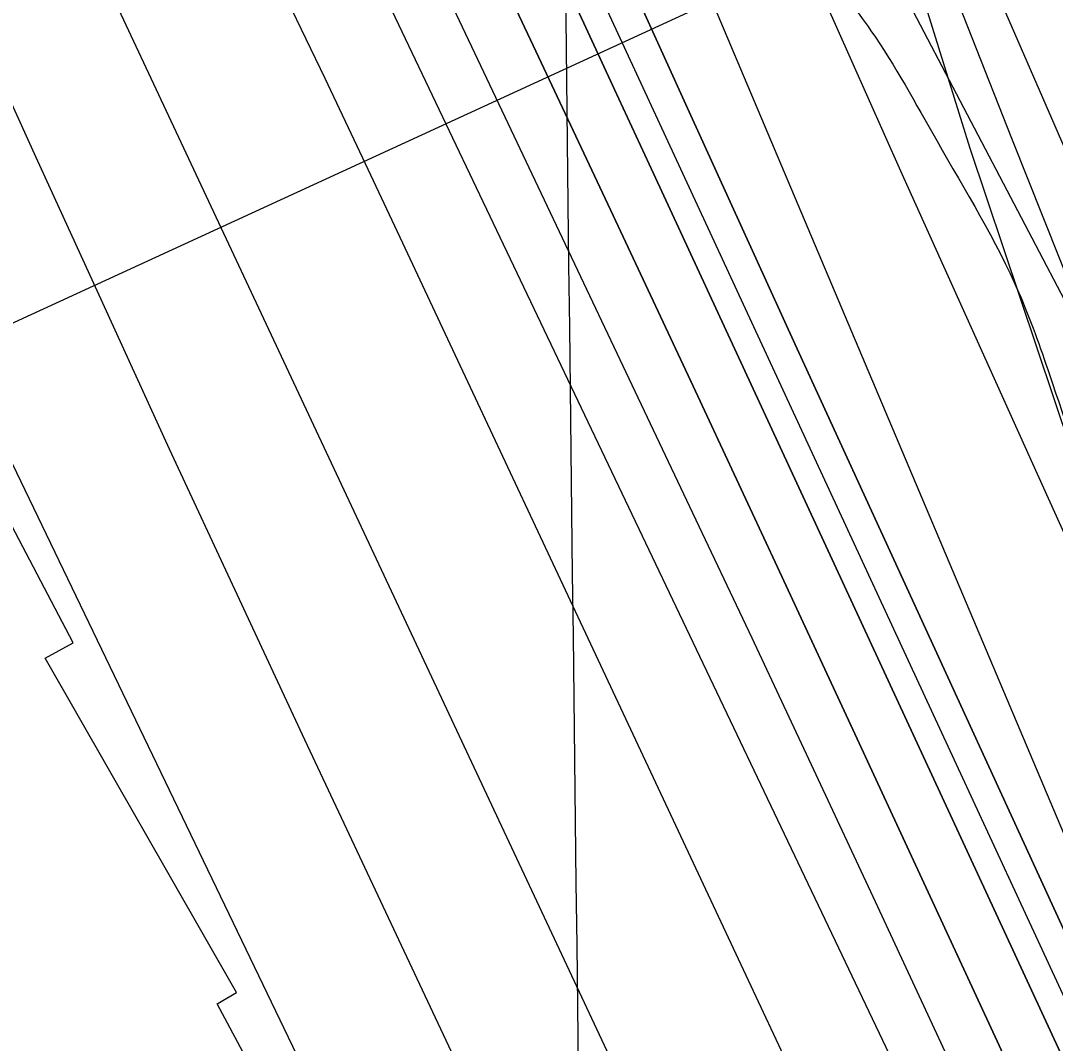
# Model space of a CAD drawing. Extents: x 3684037 to 3722149, y 433263 to 459021.
# Drawn here: x 3709134 to 3709530.5, y 445629.9 to 446021.8 of the extents above; entities that cross this region are included whole.
import ezdxf

# ---------------------------------------------------------------- set-up
doc = ezdxf.new("R2010")
doc.units = 0
for name, color, linetype in [('V-GRID-MAJR', 7, 'Continuous'), ('V-RIVR-EDGE', 7, 'Continuous'), ('V-RIVR-RANG', 7, 'Continuous'), ('V-RRAP-FSHR', 7, 'Continuous'), ('V-RRAP-RVMT', 7, 'Continuous'), ('V-SITE-VEGE', 7, 'Continuous'), ('V-TOPO-DPTH', 7, 'Continuous'), ('V-TOPO-MAJR', 7, 'Continuous'), ('V-TOPO-MINR', 7, 'Continuous'), ('V-TOPO-WATR', 7, 'Continuous')]:
    doc.layers.add(name, color=color, linetype=linetype)

msp = doc.modelspace()

# ---------------------------------------------------------------- linework, layer by layer
at = {"layer": 'V-GRID-MAJR'}
msp.add_spline([(3709426.74, 438923.75), (3709355.37, 444981.09), (3709283.97, 451041.51), (3709212.57, 457101.93), (3709212.53, 457105.01)], degree=3, dxfattribs=at)
at = {"layer": 'V-RIVR-EDGE'}
for points in [[(3707057.63, 450460), (3707081.52, 450431), (3707105.39, 450392.51), (3707125.2, 450359), (3707163.49, 450300.12), (3707183.76, 450270.23), (3707206.7, 450223.15), (3707227.4, 450181.5), (3707252.17, 450142.1), (3707265.67, 450117.2), (3707275.12, 450098.64), (3707318.38, 450037.94), (3707353.07, 449985.41), (3707385.06, 449939.66), (3707406.23, 449908.41), (3707430.1, 449871.27), (3707455.78, 449833.68), (3707495.45, 449785.2), (3707517.08, 449753.49), (3707534.2, 449727.23), (3707562.13, 449687.82), (3707582.83, 449647.07), (3707592.72, 449623.99), (3707603.99, 449607.68), (3707632.37, 449565.11), (3707692.27, 449470.46), (3707727.83, 449403.91), (3707751.67, 449355.47), (3707768.33, 449325.13), (3707817.4, 449240), (3707854.79, 449182.03), (3707880.91, 449141.73), (3707898.94, 449116.36), (3707960.23, 449034.82), (3707990.86, 448990.44), (3708021.04, 448942.43), (3708046.24, 448893.54), (3708087.2, 448819.73), (3708107.48, 448788.94), (3708130.45, 448754.06), (3708144.4, 448727.8), (3708155.18, 448700.19), (3708176.37, 448674.82), (3708204.31, 448634.06), (3708224.57, 448599.19), (3708242.58, 448567.5), (3708259.67, 448533.09), (3708300.54, 448421.76), (3708313.13, 448390.98), (3708333.36, 448345.26), (3708350.46, 448310.4), (3708400.43, 448222.56), (3708436, 448162.79), (3708462.58, 448121.12), (3708493.64, 448064.07), (3708520.62, 448004.32), (3708547.17, 447952.26), (3708560.65, 447921.03), (3708599.29, 447820.1), (3708618.62, 447774.38), (3708636.6, 447732.29), (3708686.04, 447611.44), (3708708.97, 447557.58), (3708728.76, 447517.74), (3708790.87, 447400.93), (3708813.79, 447342.99), (3708823.69, 447322.62), (3708832.7, 447310.39), (3708843.99, 447304.94), (3708854.83, 447299.94), (3708866.57, 447292.22), (3708878.28, 447274.56), (3708903.02, 447223.86), (3708928.62, 447154.16), (3708946.56, 447092.62), (3708972.63, 447032.42), (3709004.55, 446957.28), (3709022.09, 446919.26), (3709036.9, 446872.65), (3709065.65, 446798.42), (3709084.55, 446762.2), (3709116.06, 446705.15), (3709133.17, 446676.17), (3709190.81, 446579.27), (3709228.65, 446520.4), (3709242.18, 446506.8), (3709273.72, 446461.5), (3709296.22, 446418.04), (3709323.65, 446357.84), (3709346.13, 446307.14), (3709405.05, 446179.94), (3709417.62, 446143.28), (3709426.98, 446089), (3709431.45, 446069.09), (3709442.24, 446043.29), (3709459.81, 446017.93), (3709485.03, 445975.81), (3709516.54, 445917.41), (3709528.22, 445886.18), (3709547.07, 445830.07), (3709579.84, 445736.39), (3709592.41, 445699.28), (3709614.43, 445642.25), (3709638.73, 445596.07), (3709660.32, 445552.16), (3709689.1, 445487.43), (3709716.1, 445435.36), (3709727.8, 445413.18), (3709766.95, 445336.67), (3709796.19, 445272.84), (3709817.77, 445223.5), (3709885.21, 445070.05), (3709914.01, 445011.65), (3709955.32, 444895.8), (3709967.01, 444870), (3709990.89, 444833.77), (3710021.5, 444778.98), (3710062.05, 444721.45), (3710099, 444671.17), (3710125.54, 444614.59), (3710149.37, 444558.91), (3710206.48, 444434.88), (3710232.57, 444377.84), (3710255.95, 444325.79), (3710301.83, 444226.65), (3710336.44, 444144.73), (3710353.07, 444103.09), (3710397.08, 443983.15), (3710422.25, 443922.96), (3710475.81, 443823.35), (3710506.44, 443776.25), (3710521.29, 443745.01), (3710531.13, 443701.58), (3710571.1, 443591.61), (3710592.23, 443543.17), (3710610.23, 443506.96), (3710643.1, 443453.52), (3710685.41, 443374.74), (3710721.42, 443310.44), (3710726.82, 443298.22), (3710725.87, 443280.14), (3710724.91, 443258.89), (3710728.49, 443241.7), (3710736.59, 443228.11), (3710746.51, 443216.79), (3710761.87, 443209.97), (3710784.47, 443208.1), (3710799.86, 443212.58), (3710819.78, 443223.39), (3710828.83, 443224.27), (3710831.98, 443222), (3710845.47, 443189.86), (3710847.7, 443178.55), (3710844.52, 443169.52), (3710837.71, 443158.23), (3710824.1, 443142.44), (3710796, 443115.83), (3710790.11, 443110.87), (3710787.84, 443107.71), (3710786.47, 443099.58), (3710789.13, 443080.58), (3710800.82, 443053.87), (3710807.11, 443036.22), (3710810.72, 443032.6), (3710815.22, 443023.09), (3710815.19, 443014.5), (3710814.27, 443006.82), (3710817.86, 442996.41), (3710822.81, 442987.35), (3710832.3, 442981.9), (3710839.97, 442976.46), (3710855.3, 442958.33), (3710863.4, 442945.65), (3710869.69, 442927.55), (3710881.85, 442907.17)], [(3705459.26, 448025.43), (3705478.18, 447991.02), (3705490.65, 447962.68), (3705497.89, 447946.89), (3705515.2, 447915.31), (3705550.22, 447853.76), (3705577.2, 447806.38), (3705592.09, 447777.23), (3705613.01, 447735.52), (3705627.09, 447702.74), (3705648.41, 447660.63), (3705670.94, 447613.26), (3705688.64, 447575.61), (3705703.12, 447542.82), (3705728.05, 447487.77), (3705750.16, 447433.12), (3705764.23, 447399.52), (3705787.56, 447350.54), (3705800.43, 447321.8), (3705823.77, 447277.66), (3705853.13, 447212.89), (3705867.2, 447179.7), (3705884.51, 447148.52), (3705906.22, 447095.49), (3705936, 447039.61), (3705952.47, 446996.31), (3705954.47, 446986.6), (3705964.51, 446959.07), (3705978.19, 446928.31), (3706001.93, 446883.77), (3706017.22, 446850.17), (3706031.3, 446824.25), (3706060.3, 446774.85), (3706084.87, 446736.78), (3706095.75, 446723.41), (3706096.15, 446720.17), (3706091.28, 446714.52), (3706089.66, 446713.31), (3706090.46, 446708.86), (3706096.11, 446705.61), (3706102.98, 446703.57), (3706108.63, 446696.69), (3706116.28, 446683.32), (3706129.96, 446657.01), (3706163.36, 446591.82), (3706169.39, 446575.63), (3706187.09, 446537.58), (3706212.81, 446473.62), (3706230.09, 446432.33), (3706247.4, 446398.32), (3706265.12, 446371.19), (3706278.81, 446345.27), (3706293.68, 446309.65), (3706314.59, 446262.29), (3706333.51, 446225.85), (3706356.04, 446180.1), (3706380.19, 446133.54), (3706396.28, 446102.36), (3706412.79, 446074.82), (3706429.69, 446038.79), (3706446.98, 445997.91), (3706455.38, 445962.3), (3706478.24, 445886.22), (3706492.71, 445852.22), (3706510.4, 445809.72), (3706528.1, 445771.66), (3706558.26, 445705.27), (3706582.81, 445657.09), (3706597.69, 445624.3), (3706628.26, 445558.31), (3706659.61, 445483.02), (3706677.69, 445432.84), (3706696.97, 445381.03), (3706750.05, 445262.42), (3706782.63, 445193.19), (3706806.77, 445141.78), (3706827.68, 445093.6), (3706850.97, 445029.25), (3706864.2, 444984.33), (3706871.8, 444949.54), (3706889.46, 444896.93), (3706899.9, 444865.77), (3706912.35, 444832.17), (3706928.85, 444798.16), (3706942.54, 444773.46), (3706966.27, 444725.28), (3706990.42, 444679.53), (3707016.98, 444624.47), (3707033.86, 444586.01), (3707080.51, 444481.98), (3707095.38, 444444.74), (3707112.27, 444405.07), (3707123.13, 444381.18), (3707171.39, 444273.5), (3707203.15, 444200.64), (3707218.02, 444163.8), (3707250.2, 444096.19), (3707257.43, 444074.34), (3707269.88, 444041.55), (3707288.36, 443990.56), (3707304.03, 443950.08), (3707342.97, 443837.97), (3707365.86, 443772.01), (3707378.69, 443728.71), (3707379.87, 443714.15), (3707381.06, 443702.82), (3707387.47, 443682.18), (3707398.33, 443657.08), (3707418.05, 443619.03), (3707438.98, 443578.54), (3707454.25, 443542.11), (3707473.14, 443492.73), (3707483.18, 443464.39), (3707531.06, 443368.04), (3707542.73, 443344.96), (3707550.76, 443323.91), (3707556.78, 443302.46), (3707556.76, 443297.61), (3707558.76, 443289.12), (3707568.43, 443273.32), (3707583.72, 443244.57), (3707593.78, 443221.9), (3707598.21, 443213.4), (3707609.51, 443204.88), (3707611.91, 443195.17), (3707611.87, 443180.61), (3707615.48, 443168.07), (3707621.91, 443150.26), (3707634.38, 443126.78), (3707648.07, 443102.08), (3707655.3, 443081.84), (3707660.54, 443073.33), (3707674.23, 443051.47), (3707678.64, 443034.07), (3707682.63, 443015.46), (3707689.47, 442998.45), (3707701.92, 442964.46), (3707713.96, 442928.44), (3707721.18, 442903.35), (3707726.4, 442888.78), (3707738.08, 442871.77), (3707743.71, 442857.2), (3707744.49, 442845.06), (3707747.27, 442826.05), (3707753.71, 442815.52), (3707762.98, 442801.35), (3707770.21, 442783.94), (3707772.59, 442762.1), (3707776.17, 442738.23), (3707779.76, 442720.03), (3707786.59, 442702.62), (3707805.5, 442663.35), (3707822.8, 442627.32), (3707832.03, 442599.39), (3707839.25, 442573.9), (3707845.68, 442561.35), (3707852.54, 442552.44), (3707860.19, 442541.9), (3707869.47, 442530.56), (3707886.39, 442507.87), (3707898.86, 442479.94), (3707916.14, 442434.61), (3707928.58, 442395.76), (3707943.44, 442356.5), (3707965.58, 442316.41), (3707989.73, 442269.04), (3708009.84, 442227.74), (3708024.72, 442192.53), (3708061.32, 442114.39), (3708074.2, 442088.48), (3708094.31, 442045.57), (3708116.02, 441996.58), (3708126.06, 441968.25), (3708137.69, 441927.79), (3708147.33, 441899.46), (3708157.76, 441868.3), (3708179.06, 441812.44), (3708203.96, 441746.87), (3708227.69, 441693.84), (3708249.81, 441646.07), (3708265.1, 441615.3), (3708271.52, 441595.87), (3708278.37, 441582.11), (3708308.11, 441508.44), (3708330.63, 441457.84), (3708349.91, 441405.22), (3708369.56, 441340.07), (3708384.01, 441295.55), (3708395.26, 441268.43), (3708411.76, 441234.83), (3708423.42, 441209.33), (3708441.12, 441169.65), (3708458.42, 441135.24), (3708469.27, 441110.55), (3708475.29, 441089.1), (3708486.95, 441061.57), (3708507.06, 441017.45), (3708523.54, 440978.59), (3708539.2, 440935.69), (3708564.14, 440883.06), (3708587.09, 440841.35), (3708595.14, 440826.77), (3708600.35, 440809.37), (3708606.75, 440778.22), (3708615.59, 440755.15), (3708636.86, 440692.01), (3708652.92, 440644.26), (3708673.41, 440592.04), (3708688.69, 440554.4), (3708705.96, 440506.64), (3708725.66, 440462.92), (3708743.35, 440422.44), (3708759.44, 440387.62), (3708800.05, 440293.31), (3708820.96, 440246.35), (3708835.03, 440211.54), (3708849.1, 440180.36), (3708876.06, 440124.9), (3708892.16, 440093.72), (3708912.28, 440054.85), (3708922.33, 440030.97), (3708931.96, 439999.81), (3708939.18, 439978.77), (3708948.02, 439954.08), (3708952.41, 439931.83), (3708956, 439911.6), (3708960.02, 439899.46), (3708969.65, 439870.32), (3708986.94, 439829.84), (3708999.38, 439794.22), (3709014.65, 439755.37), (3709034.75, 439705.18), (3709046.8, 439671.58), (3709063.28, 439633.13), (3709075.77, 439614.5), (3709093.1, 439592.62), (3709106, 439574.39), (3709121.71, 439548.87), (3709151.47, 439484.1), (3709171.6, 439447.25), (3709197.38, 439407.56), (3709211.05, 439376.8), (3709222.31, 439350.08), (3709240.4, 439308.79), (3709252.87, 439281.67), (3709266.15, 439254.94), (3709270.98, 439245.63), (3709296.34, 439199.88), (3709313.22, 439158.99), (3709331.31, 439114.87), (3709341.34, 439082.5), (3709360.25, 439046.46), (3709378.76, 439008.81), (3709407.72, 438944.44), (3709416.41, 438923.63)]]:
    msp.add_spline(points, degree=3, dxfattribs=at)
at = {"layer": 'V-RIVR-RANG'}
msp.add_line((3709575.28, 446110.21), (3708902.94, 445801.08), dxfattribs=at)
at = {"layer": 'V-RRAP-FSHR'}
msp.add_lwpolyline([(3707624.76, 449637.77), (3707908.99, 449179.32), (3708101.3, 448897.41), (3708375.31, 448394.3), (3708614.65, 447886.39), (3708740.16, 447614.84), (3709095.8, 446900.38), (3709408.48, 446257.97), (3709470.12, 446119.79), (3709595.23, 445832.35), (3709740.04, 445461.92), (3709924.35, 445054.77), (3710182.26, 444571.23), (3710449.88, 443948.54)], dxfattribs=at)
at = {"layer": 'V-RRAP-RVMT'}
for p, q in [((3709441.44, 446091.37), (3709576.46, 445833.47)), ((3709154.13, 445783.35), (3709086.79, 445911.55)), ((3709143.44, 445777.52), (3709154.13, 445783.35)), ((3709216.77, 445649.38), (3709143.44, 445777.52)), ((3709209.36, 445645.03), (3709216.77, 445649.38)), ((3709341.97, 445397.02), (3709209.36, 445645.03))]:
    msp.add_line(p, q, dxfattribs=at)
at = {"layer": 'V-SITE-VEGE'}
msp.add_lwpolyline([(3709872.71, 445156.76), (3709536.46, 445857.78), (3709497.87, 445972.72), (3709446.79, 446137.1)], dxfattribs=at)
at = {"layer": 'V-TOPO-DPTH'}
for points in [[(3708668.6, 447462.98), (3708902.62, 446966.78), (3708910.47, 446950.14), (3708918.32, 446933.5), (3708926.18, 446916.87), (3708934.04, 446900.24), (3708975.93, 446811.65), (3709004.74, 446750.72), (3709033.56, 446689.8), (3709062.39, 446628.89), (3709091.23, 446567.98), (3709255.68, 446220.81), (3709270.89, 446188.65), (3709286.09, 446156.49), (3709301.25, 446124.31), (3709316.4, 446092.12), (3709331.5, 446059.92), (3709346.56, 446027.69), (3709361.57, 445995.44), (3709376.54, 445963.17), (3709556.37, 445574.64)], [(3708668.6, 447462.98), (3708902.62, 446966.78), (3708910.47, 446950.14), (3708918.32, 446933.5), (3708926.18, 446916.87), (3708934.04, 446900.24), (3708975.93, 446811.65), (3709004.74, 446750.72), (3709033.56, 446689.8), (3709062.39, 446628.89), (3709091.23, 446567.98), (3709255.68, 446220.81), (3709270.89, 446188.65), (3709286.09, 446156.49), (3709301.25, 446124.31), (3709316.4, 446092.12), (3709331.5, 446059.92), (3709346.56, 446027.69), (3709361.57, 445995.44), (3709376.54, 445963.17), (3709556.37, 445574.64)], [(3709529.01, 445585.78), (3709455.35, 445744.91), (3709424.03, 445812.35), (3709392.62, 445879.75), (3709361.05, 445947.08), (3709329.39, 446014.36), (3709291.08, 446095.51), (3709278.49, 446122.18), (3709265.88, 446148.84), (3709253.26, 446175.49), (3709240.64, 446202.14), (3709173.15, 446344.46), (3709127.32, 446441.16), (3709081.51, 446537.86), (3709035.72, 446634.58), (3708989.95, 446731.3), (3708923.45, 446871.87), (3708910.95, 446898.32), (3708898.45, 446924.77), (3708885.96, 446951.22), (3708873.48, 446977.68), (3708799.59, 447134.37)], [(3708799.59, 447134.37), (3708873.48, 446977.68), (3708885.96, 446951.22), (3708898.45, 446924.77), (3708910.95, 446898.32), (3708923.45, 446871.87), (3708989.95, 446731.3), (3709035.72, 446634.58), (3709081.51, 446537.86), (3709127.32, 446441.16), (3709173.15, 446344.46), (3709240.64, 446202.14), (3709253.26, 446175.49), (3709265.88, 446148.84), (3709278.49, 446122.18), (3709291.08, 446095.51), (3709329.39, 446014.36), (3709361.05, 445947.08), (3709392.62, 445879.75), (3709424.03, 445812.35), (3709455.35, 445744.91), (3709529.01, 445585.78)], [(3709626.68, 445619.98), (3709521.84, 445851.89), (3709496.55, 445907.98), (3709471.33, 445964.11), (3709446.23, 446020.29), (3709421.2, 446076.5), (3709400.37, 446123.42), (3709385.6, 446156.09), (3709370.54, 446188.63), (3709355.05, 446220.97), (3709339.28, 446253.17), (3709256.34, 446419.63), (3709210.92, 446510.14), (3709165.17, 446600.47), (3709118.89, 446690.54), (3709072.28, 446780.43), (3709011.41, 446897.01), (3708995.13, 446928.57), (3708979.07, 446960.23), (3708963.32, 446992.05), (3708947.79, 447023.97)], [(3709519.68, 445558.78), (3709485.06, 445633.58), (3709461.57, 445684.14), (3709437.99, 445734.66), (3709414.27, 445785.11), (3709390.46, 445835.52), (3709261.51, 446107.5), (3709253.54, 446124.32), (3709245.56, 446141.14), (3709237.58, 446157.96), (3709229.6, 446174.78), (3709187.47, 446263.55), (3709158.43, 446324.76), (3709129.4, 446385.97), (3709100.4, 446447.19), (3709071.4, 446508.42), (3708912.84, 446843.41), (3708895.67, 446879.71), (3708878.51, 446916.01), (3708861.37, 446952.31), (3708844.24, 446988.63), (3708831.54, 447015.56)], [(3709519.68, 445558.78), (3709485.06, 445633.58), (3709461.57, 445684.14), (3709437.99, 445734.66), (3709414.27, 445785.11), (3709390.46, 445835.52), (3709261.51, 446107.5), (3709253.54, 446124.32), (3709245.56, 446141.14), (3709237.58, 446157.96), (3709229.6, 446174.78), (3709187.47, 446263.55), (3709158.43, 446324.76), (3709129.4, 446385.97), (3709100.4, 446447.19), (3709071.4, 446508.42), (3708912.84, 446843.41), (3708895.67, 446879.71), (3708878.51, 446916.01), (3708861.37, 446952.31), (3708844.24, 446988.63), (3708831.54, 447015.56)], [(3709584.18, 445563.34), (3709430.8, 445897.71), (3709410.43, 445942.26), (3709390.14, 445986.83), (3709369.95, 446031.45), (3709349.84, 446076.11), (3709312.11, 446160.13), (3709310.91, 446162.79), (3709309.69, 446165.45), (3709308.44, 446168.1), (3709307.19, 446170.73), (3709300.78, 446184.09), (3709296.29, 446193.39), (3709291.79, 446202.68), (3709287.26, 446211.96), (3709282.71, 446221.24), (3709262.49, 446262.27), (3709247.88, 446292.08), (3709233.35, 446321.93), (3709218.94, 446351.84), (3709204.6, 446381.79), (3709009.44, 446791.72)], [(3709009.44, 446791.72), (3709204.6, 446381.79), (3709218.94, 446351.84), (3709233.35, 446321.93), (3709247.88, 446292.08), (3709262.49, 446262.27), (3709282.71, 446221.24), (3709287.26, 446211.96), (3709291.79, 446202.68), (3709296.29, 446193.39), (3709300.78, 446184.09), (3709307.19, 446170.73), (3709308.44, 446168.1), (3709309.69, 446165.45), (3709310.91, 446162.79), (3709312.11, 446160.13), (3709349.84, 446076.11), (3709369.95, 446031.45), (3709390.14, 445986.83), (3709410.43, 445942.26), (3709430.8, 445897.71), (3709584.18, 445563.34)]]:
    msp.add_lwpolyline(points, dxfattribs=at)
at = {"layer": 'V-TOPO-MAJR'}
msp.add_lwpolyline([(3709466.9, 445625.6), (3709249.1, 446083.03), (3709237.12, 446108.22), (3709225.13, 446133.4), (3709213.16, 446158.59), (3709201.19, 446183.78), (3709189.22, 446208.97), (3709177.24, 446234.16), (3709165.27, 446259.35), (3709153.29, 446284.54), (3708950.54, 446710.79)], dxfattribs=at)
at = {"layer": 'V-TOPO-MINR'}
for points in [[(3709570.21, 445569), (3709336.54, 446073.97), (3709329.85, 446088.38), (3709323.16, 446102.78), (3709316.44, 446117.18), (3709309.7, 446131.57), (3709302.95, 446145.95), (3709296.19, 446160.32), (3709289.41, 446174.69), (3709282.62, 446189.05), (3709050.27, 446679.82), (3709029.92, 446722.82), (3709009.57, 446765.82), (3708989.23, 446808.83), (3708968.9, 446851.84), (3708939.33, 446914.39), (3708933.78, 446926.12), (3708928.24, 446937.86), (3708922.7, 446949.6), (3708917.16, 446961.33), (3708601.4, 447630.76)], [(3709354.13, 445509.55), (3709242.96, 445746.24), (3709216.96, 445801.9), (3709191.1, 445857.62), (3709165.47, 445913.45), (3709139.98, 445969.34), (3709101.7, 446053.74), (3709095.53, 446067.51), (3709089.43, 446081.31), (3709083.45, 446095.17), (3709077.56, 446109.06), (3708816.86, 446730.23), (3708807.4, 446752.52), (3708797.82, 446774.75), (3708788.06, 446796.91), (3708778.18, 446819.02), (3708768.12, 446841.05), (3708757.94, 446863.01), (3708747.57, 446884.9), (3708737.09, 446906.72), (3708392.9, 447615.46)], [(3709467.66, 445537.03), (3709279.42, 445938.69), (3709265.08, 445969.14), (3709250.66, 445999.55), (3709236.13, 446029.9), (3709221.52, 446060.22), (3709206.83, 446090.5), (3709192.12, 446120.77), (3709177.36, 446151.01), (3709162.57, 446181.24), (3709028.3, 446455.28), (3708993.21, 446527.58), (3708958.46, 446600.05), (3708924.24, 446672.78), (3708890.38, 446745.67), (3708840.2, 446854.72), (3708831.71, 446873.22), (3708823.24, 446891.72), (3708814.79, 446910.23), (3708806.37, 446928.76), (3708529.66, 447538.28)], [(3709556.37, 445574.64), (3709376.54, 445963.17), (3709361.57, 445995.44), (3709346.56, 446027.69), (3709331.5, 446059.92), (3709316.4, 446092.12), (3709301.25, 446124.31), (3709286.09, 446156.49), (3709270.89, 446188.65), (3709255.68, 446220.81), (3709091.23, 446567.98), (3709062.39, 446628.89), (3709033.56, 446689.8), (3709004.74, 446750.72), (3708975.93, 446811.65), (3708934.04, 446900.24), (3708926.18, 446916.87), (3708918.32, 446933.5), (3708910.47, 446950.14), (3708902.62, 446966.78), (3708668.6, 447462.98)], [(3709298.44, 445503.67), (3709052.68, 446014.19), (3709042.12, 446036.71), (3709031.87, 446059.36), (3709022.08, 446082.21), (3709012.61, 446105.21), (3709003.39, 446128.31), (3708994.21, 446151.43), (3708985.08, 446174.57), (3708975.99, 446197.73), (3708739.56, 446801.9), (3708730.5, 446824.44), (3708721.15, 446846.87), (3708711.39, 446869.11), (3708701.34, 446891.23), (3708558.11, 447198.98)], [(3709529.01, 445585.78), (3709455.35, 445744.91), (3709424.03, 445812.35), (3709392.62, 445879.75), (3709361.05, 445947.08), (3709329.39, 446014.36), (3709291.08, 446095.51), (3709278.49, 446122.18), (3709265.88, 446148.84), (3709253.26, 446175.49), (3709240.64, 446202.14), (3709173.15, 446344.46), (3709127.32, 446441.16), (3709081.51, 446537.86), (3709035.72, 446634.58), (3708989.95, 446731.3), (3708923.45, 446871.87), (3708910.95, 446898.32), (3708898.45, 446924.77), (3708885.96, 446951.22), (3708873.48, 446977.68), (3708799.59, 447134.37)], [(3709365.46, 445612.64), (3709170.64, 446028.22), (3709153.97, 446063.94), (3709137.38, 446099.7), (3709120.9, 446135.51), (3709104.5, 446171.36), (3709101.28, 446178.44), (3709083.4, 446217.89), (3709065.62, 446257.39), (3709047.98, 446296.94), (3709030.44, 446336.54), (3708801.87, 446855.02), (3708796.8, 446866.45), (3708791.71, 446877.86), (3708786.58, 446889.26), (3708781.41, 446900.64), (3708724.36, 447025.78)], [(3709519.68, 445558.78), (3709485.06, 445633.58), (3709461.57, 445684.14), (3709437.99, 445734.66), (3709414.27, 445785.11), (3709390.46, 445835.52), (3709261.51, 446107.5), (3709253.54, 446124.32), (3709245.56, 446141.14), (3709237.58, 446157.96), (3709229.6, 446174.78), (3709187.47, 446263.55), (3709158.43, 446324.76), (3709129.4, 446385.97), (3709100.4, 446447.19), (3709071.4, 446508.42), (3708912.84, 446843.41), (3708895.67, 446879.71), (3708878.51, 446916.01), (3708861.37, 446952.31), (3708844.24, 446988.63), (3708831.54, 447015.56)], [(3709584.18, 445563.34), (3709430.8, 445897.71), (3709410.43, 445942.26), (3709390.14, 445986.83), (3709369.95, 446031.45), (3709349.84, 446076.11), (3709312.11, 446160.13), (3709310.91, 446162.79), (3709309.69, 446165.45), (3709308.44, 446168.1), (3709307.19, 446170.73), (3709300.78, 446184.09), (3709296.29, 446193.39), (3709291.79, 446202.68), (3709287.26, 446211.96), (3709282.71, 446221.24), (3709262.49, 446262.27), (3709247.88, 446292.08), (3709233.35, 446321.93), (3709218.94, 446351.84), (3709204.6, 446381.79), (3709009.44, 446791.72)], [(3709598.17, 445557.61), (3709350.67, 446143.58), (3709343.73, 446159.69), (3709336.64, 446175.72), (3709329.32, 446191.65), (3709321.84, 446207.51), (3709283.37, 446287.61), (3709256.24, 446343.32), (3709228.71, 446398.83), (3709200.58, 446454.04), (3709172.04, 446509.04)], [(3709669.16, 445602.75), (3709608.32, 445745.92), (3709576.2, 445822.55), (3709544.6, 445899.39), (3709513.76, 445976.55), (3709483.43, 446053.91), (3709433.51, 446183.12), (3709428.43, 446195.99), (3709423.22, 446208.81), (3709417.81, 446221.54), (3709412.28, 446234.23), (3709362.1, 446346.91), (3709341.77, 446389.89), (3709320.18, 446432.18), (3709296.68, 446473.45)]]:
    msp.add_lwpolyline(points, dxfattribs=at)
at = {"layer": 'V-TOPO-WATR'}
msp.add_lwpolyline([(3709626.68, 445619.98), (3709521.84, 445851.89), (3709496.55, 445907.98), (3709471.33, 445964.11), (3709446.23, 446020.29), (3709421.2, 446076.5), (3709400.37, 446123.42), (3709385.6, 446156.09), (3709370.54, 446188.63), (3709355.05, 446220.97), (3709339.28, 446253.17), (3709256.34, 446419.63), (3709210.92, 446510.14), (3709165.17, 446600.47), (3709118.89, 446690.54), (3709072.28, 446780.43), (3709011.41, 446897.01), (3708995.13, 446928.57), (3708979.07, 446960.23), (3708963.32, 446992.05), (3708947.79, 447023.97)], dxfattribs=at)

doc.saveas('drawing.dxf')
